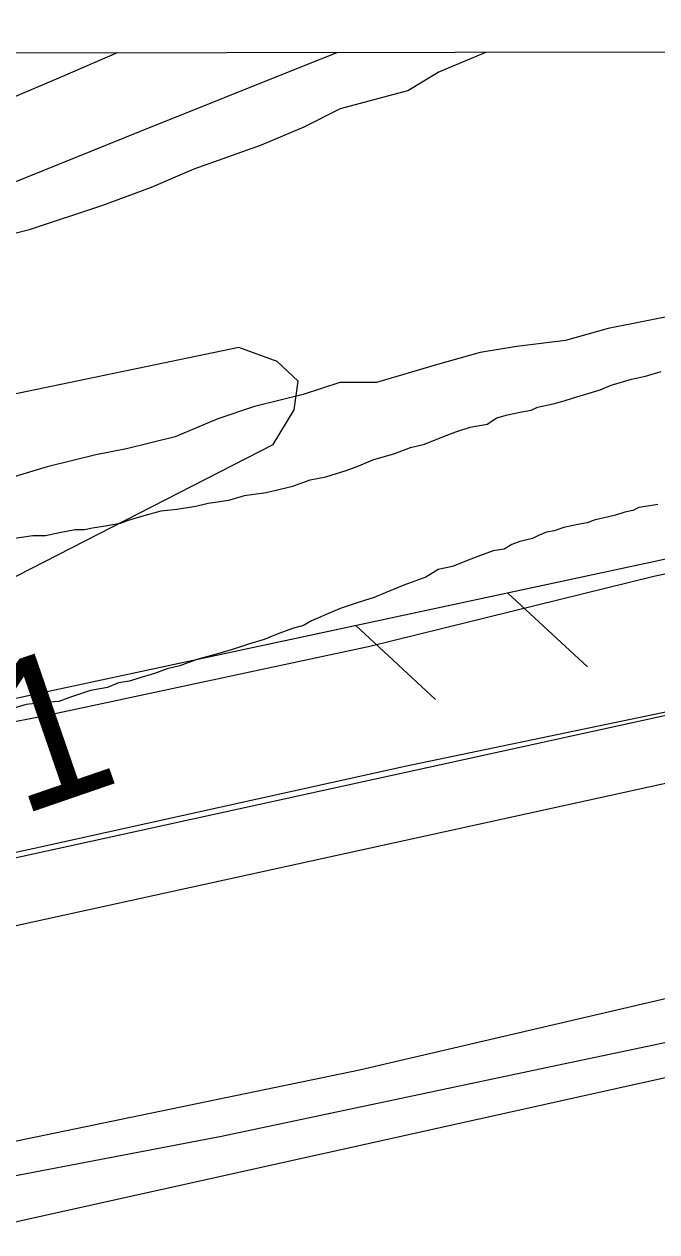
# Model space of a CAD drawing. Extents: x 3297772 to 3335630, y 634068 to 659439.
# Drawn here: x 3320825 to 3321110, y 657119 to 657663 of the extents above; entities that cross this region are included whole.
import ezdxf

# ---------------------------------------------------------------- set-up
doc = ezdxf.new("R2010")
doc.units = 0
for name, color, linetype in [('V-FLOD-BASE', 7, 'Continuous'), ('V-GRID-FRAM', 7, 'Continuous'), ('V-LEVE-TOET', 7, 'Continuous'), ('V-RIVR-RANG', 7, 'Continuous'), ('V-ROAD-CNTR', 7, 'Continuous'), ('V-RRAP-FSHR', 7, 'Continuous'), ('V-SITE-VEGE', 7, 'Continuous'), ('V-SURV-LINE', 7, 'Continuous'), ('V-TOPO-MAJR', 7, 'Continuous'), ('V-TOPO-MINR', 7, 'Continuous'), ('V-TOPO-SHOR', 7, 'Continuous')]:
    doc.layers.add(name, color=color, linetype=linetype)

msp = doc.modelspace()

# ---------------------------------------------------------------- linework, layer by layer
at = {"layer": 'V-FLOD-BASE'}
msp.add_lwpolyline([(3318897.5, 656867.01), (3319033.02, 656895.86), (3319179.23, 656929.18), (3319295.07, 656954.15), (3319397.97, 656976.35), (3319503.12, 656997.42), (3319638.65, 657030.2), (3319789.91, 657061.82), (3319934.99, 657094.01), (3320087.94, 657127.32), (3320226.83, 657158.4), (3320366.84, 657185.56), (3320534.98, 657225.56), (3320695.25, 657262.77), (3320829.08, 657291.63), (3320997.21, 657328.82), (3321141.17, 657358.77)], dxfattribs=at)
at = {"layer": 'V-GRID-FRAM'}
msp.add_lwpolyline([(3301870.22, 657630.6), (3333425.54, 657662.73), (3333451.99, 639478.67), (3301880.8, 639446.53), (3301870.22, 657630.6)], dxfattribs=at)
at = {"layer": 'V-LEVE-TOET'}
for points in [[(3322830.07, 657618.83), (3322772.67, 657589.2), (3322728.8, 657575.27), (3322590.46, 657540.81), (3322389.15, 657499.77), (3322221.58, 657463.14), (3322016.89, 657417.62), (3321861.69, 657382.65), (3321691.3, 657343.21), (3321514.74, 657307.17), (3321326.37, 657267.22), (3321159.37, 657234.52), (3320976.04, 657191.75), (3320775.3, 657150.16), (3320579.61, 657105.73), (3320396.86, 657066.9), (3320225.92, 657030.27), (3320014.48, 656981.96), (3319851.41, 656945.88), (3319602.29, 656889.24), (3319407.73, 656847.07), (3319201.93, 656804.92), (3319017.49, 656763.84), (3318815.06, 656723.93)], [(3318792.48, 656909.56), (3318903.21, 656932.8), (3319005.69, 656954.1), (3319090.51, 656971.53), (3319227.15, 657000.97), (3319313.15, 657021.15), (3319437.23, 657048.28), (3319564.06, 657074.61), (3319695.21, 657104.47), (3319789.06, 657126.97), (3319927.29, 657157.99), (3320017.21, 657178.54), (3320177.02, 657211.46), (3320333.29, 657244.78), (3320454.24, 657271.92), (3320595.59, 657299.79), (3320729.1, 657330.81), (3320836.29, 657351.71), (3320980.79, 657382.71), (3321108.41, 657414.14), (3321236.42, 657441.65)]]:
    msp.add_lwpolyline(points, dxfattribs=at)
at = {"layer": 'V-ROAD-CNTR'}
msp.add_lwpolyline([(3320315.05, 657011.1), (3321459.52, 657265.29), (3322552.93, 657502.32), (3322683.13, 657531.42)], dxfattribs=at)
at = {"layer": 'V-RRAP-FSHR'}
for p, q in [((3321042.86, 657406.62), (3321078.63, 657373.38)), ((3320974.42, 657391.94), (3321010.19, 657358.7))]:
    msp.add_line(p, q, dxfattribs=at)
for points in [[(3321463.11, 657498.76), (3321108.35, 657420.66)], [(3321108.35, 657420.66), (3320640.13, 657320.25)], [(3321108.35, 657420.66), (3320934.29, 657383.34)]]:
    msp.add_lwpolyline(points, dxfattribs=at)
at = {"layer": 'V-SITE-VEGE'}
for p, q in [((3321011.51, 657641.08), (3321030.73, 657649.25)), ((3321030.73, 657649.25), (3321032.9, 657650.11)), ((3321032.9, 657650.11), (3321515.91, 657650.6)), ((3320997.78, 657632.89), (3321011.51, 657641.08)), ((3320967.6, 657624.75), (3320997.78, 657632.89)), ((3320951.13, 657616.57), (3320967.6, 657624.75)), ((3320931.92, 657608.4), (3320951.13, 657616.57)), ((3320901.73, 657597.52), (3320931.92, 657608.4)), ((3320882.52, 657589.34), (3320901.73, 657597.52)), ((3320860.56, 657581.18), (3320882.52, 657589.34)), ((3320827.64, 657570.3), (3320860.56, 657581.18)), ((3320805.69, 657564.88), (3320827.64, 657570.3)), ((3321129.1, 657533.84), (3321087.96, 657525.72)), ((3321087.96, 657525.72), (3321068.75, 657520.3)), ((3321046.81, 657517.61), (3321030.35, 657514.92)), ((3321068.75, 657520.3), (3321046.81, 657517.61)), ((3321030.35, 657514.92), (3321011.15, 657509.49)), ((3321011.15, 657509.49), (3320983.71, 657501.34)), ((3320967.26, 657501.38), (3320950.8, 657495.94)), ((3320983.71, 657501.34), (3320967.26, 657501.38)), ((3320950.8, 657495.94), (3320928.85, 657490.52)), ((3320928.85, 657490.52), (3320912.39, 657485.09)), ((3320912.39, 657485.09), (3320893.18, 657476.91)), ((3320893.18, 657476.91), (3320871.23, 657471.49)), ((3320857.52, 657468.79), (3320835.57, 657463.36)), ((3320871.23, 657471.49), (3320857.52, 657468.79)), ((3320835.57, 657463.36), (3320808.13, 657455.22))]:
    msp.add_line(p, q, dxfattribs=at)
at = {"layer": 'V-SURV-LINE'}
for points in [[(3317680.52, 656598.66), (3322481.88, 657651.59)], [(3322622.58, 657651.73), (3317686.95, 656569.35)]]:
    msp.add_lwpolyline(points, dxfattribs=at)
at = {"layer": 'V-TOPO-MAJR'}
for points in [[(3319991.9, 657305.22), (3320452.49, 657453.55), (3320498.92, 657468.94), (3320545.17, 657484.85), (3320591.14, 657501.56), (3320636.92, 657518.78), (3320682.52, 657536.52), (3320728.07, 657554.4), (3320773.52, 657572.51), (3320818.91, 657590.77), (3320877.56, 657614.54), (3320952.32, 657644.58), (3320966.06, 657650.04)], [(3320816.33, 657411.55), (3320937.18, 657473.52), (3320946.66, 657489.11), (3320948.53, 657502.02), (3320938.97, 657510.89), (3320921.81, 657517.08), (3320807.64, 657493.37)]]:
    msp.add_lwpolyline(points, dxfattribs=at)
at = {"layer": 'V-TOPO-MINR'}
msp.add_lwpolyline([(3320229.72, 657407.59), (3320328.05, 657440.83), (3320425.81, 657475.69), (3320523.19, 657511.64), (3320590.89, 657537.27), (3320653.97, 657561.65), (3320716.81, 657586.61), (3320779.3, 657612.44), (3320841.56, 657638.86), (3320867.19, 657649.94)], dxfattribs=at)
at = {"layer": 'V-TOPO-SHOR'}
for points in [[(3320819.96, 657431.12), (3320829.12, 657432.51), (3320834.75, 657432.49), (3320841.1, 657433.88), (3320848.15, 657435.27), (3320852.37, 657435.26), (3320855.9, 657435.95), (3320860.83, 657436.65), (3320868.58, 657438.03), (3320872.11, 657439.43), (3320879.16, 657441.53), (3320886.91, 657443.62), (3320893.96, 657444.3), (3320902.42, 657445.69), (3320908.06, 657447.08), (3320917.22, 657448.47), (3320924.27, 657450.56), (3320934.14, 657451.94), (3320946.12, 657454.73), (3320953.88, 657457.52), (3320960.93, 657458.91), (3320970.09, 657461.71), (3320975.73, 657463.81), (3320982.08, 657466.6), (3320991.95, 657469.4), (3320999, 657472.19), (3321005.35, 657473.59), (3321013.81, 657477.08), (3321019.45, 657479.18), (3321025.79, 657481.28), (3321033.55, 657482.67), (3321037.78, 657485.47), (3321042.72, 657486.87), (3321049.06, 657488.26), (3321053.29, 657488.95), (3321056.11, 657490.35), (3321063.16, 657491.74), (3321068.1, 657493.14), (3321072.33, 657494.54), (3321079.38, 657496.63), (3321084.31, 657498.03), (3321089.25, 657500.12), (3321098.42, 657502.92), (3321104.76, 657504.31), (3321111.81, 657506.4)], [(3321110.24, 657446.53), (3321106.71, 657445.83), (3321101.78, 657445.14), (3321098.96, 657443.74), (3321095.43, 657443.05), (3321091.2, 657441.65), (3321085.56, 657440.26), (3321082.04, 657439.56)], [(3321082.04, 657439.56), (3321078.51, 657438.16), (3321074.28, 657437.47), (3321067.94, 657436.08), (3321063.71, 657434.68), (3321060.19, 657433.98), (3321056.66, 657432.58), (3321053.84, 657431.18), (3321048.2, 657429.79), (3321044.67, 657428.39), (3321041.14, 657426.29), (3321036.21, 657425.6), (3321030.57, 657423.5), (3321024.93, 657421.4), (3321017.88, 657418.6), (3321011.53, 657417.21), (3321005.89, 657413.7), (3320996.01, 657410.21), (3320987.55, 657406.71), (3320982.61, 657404.61), (3320978.38, 657403.21), (3320974.15, 657401.82), (3320967.81, 657399.72), (3320964.28, 657398.32), (3320954.41, 657394.12), (3320950.88, 657392.02), (3320945.94, 657390.62), (3320940.3, 657388.53), (3320936.77, 657387.13), (3320933.25, 657385.72), (3320926.2, 657383.63), (3320919.85, 657381.54), (3320912.8, 657379.44), (3320907.87, 657378.05), (3320902.93, 657376.65), (3320895.18, 657373.85), (3320889.54, 657372.46), (3320883.9, 657370.36), (3320876.84, 657368.27), (3320872.62, 657366.87), (3320867.68, 657366.18), (3320862.74, 657364.08), (3320854.99, 657362.69), (3320846.53, 657359.9), (3320840.89, 657357.8), (3320833.14, 657357.12), (3320826.09, 657356.43), (3320819.04, 657354.34)], [(3318832.81, 656710.13), (3318956.89, 656734.9), (3319074.7, 656762.05), (3319170.51, 656782.2), (3319296.16, 656806.18), (3319400.62, 656831.8), (3319470.51, 656846.52), (3319565.54, 656868.23), (3319692.77, 656896.14), (3319783.88, 656917.08), (3319895.4, 656940.32), (3319980.21, 656958.14), (3320126.28, 656986.78), (3320231.51, 657007.69), (3320354.83, 657041.1), (3320506.41, 657076), (3320603.01, 657096.14), (3320694.9, 657119.44), (3320767.94, 657134.15), (3320914, 657162.01), (3321060.08, 657193), (3321159.03, 657213.92)]]:
    msp.add_lwpolyline(points, dxfattribs=at)

# ---------------------------------------------------------------- texts
at = {"layer": 'V-RIVR-RANG'}
msp.add_text('29.1', height=67, rotation=19.0083, dxfattribs=at).set_placement((3320705.18, 657265.52))

doc.saveas('drawing.dxf')
